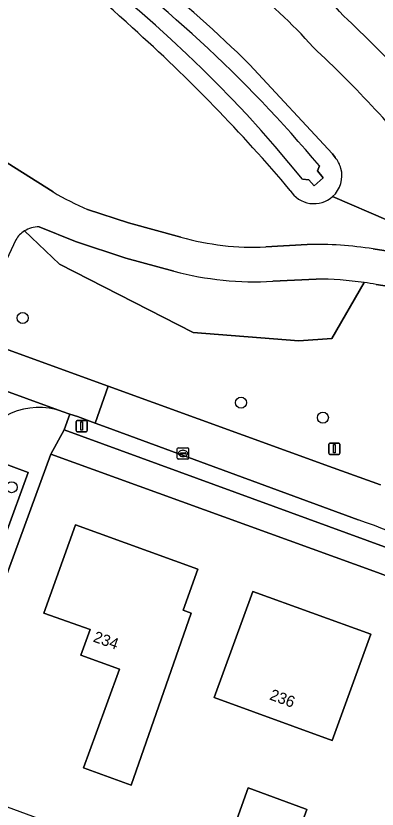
# Model space of a CAD drawing. Extents: x 155275 to 156265, y 382654 to 383635.
# Drawn here: x 156009.9 to 156041.9, y 382940.2 to 383010.5 of the extents above; entities that cross this region are included whole.
import ezdxf

# ---------------------------------------------------------------- set-up
doc = ezdxf.new("R2010")
doc.units = 0
for name, color, linetype in [('IMGEO_Berm_groen', 7, 'Continuous'), ('IMGEO_Boom', 7, 'Continuous'), ('IMGEO_Erf', 7, 'Continuous'), ('IMGEO_Fietspad_gesloten', 7, 'Continuous'), ('IMGEO_Gemengd_bos', 7, 'Continuous'), ('IMGEO_Groenvoorziening', 7, 'Continuous'), ('IMGEO_Haag', 7, 'Continuous'), ('IMGEO_Kolk', 7, 'Continuous'), ('IMGEO_Lichtmast', 7, 'Continuous'), ('IMGEO_Loofbos', 7, 'Continuous'), ('IMGEO_Oever', 7, 'Continuous'), ('IMGEO_Pand', 7, 'Continuous'), ('IMGEO_Pand_nummerreeks', 7, 'Continuous'), ('IMGEO_Rijbaan_lokaal_gesloten', 7, 'Continuous'), ('IMGEO_Rijbaan_lokaal_open', 7, 'Continuous'), ('IMGEO_Verkeersbordpaal', 7, 'Continuous'), ('IMGEO_Voetpad_open', 7, 'Continuous'), ('IMGEO_Waterloop', 7, 'Continuous')]:
    doc.layers.add(name, color=color, linetype=linetype)

msp = doc.modelspace()

# ---------------------------------------------------------------- linework, layer by layer
at = {"layer": 'IMGEO_Berm_groen'}
for points in [[(156030.606, 383006.175), (156037.942, 382998.263), (156038.192, 382997.934)], [(156037.965, 382994.48), (156052.742, 382988.1), (156050.184, 382991.786), (156046.82, 382996.283)], [(156040.748, 382986.861), (156037.902, 382981.917), (156034.989, 382981.708), (156025.616, 382982.429), (156013.791, 382988.488), (156010.683, 382991.426)], [(156009.921, 382990.654), (156008.254, 382987.155), (156006.283, 382981.98), (156018.087, 382977.689), (156038.021, 382970.442), (156042.219, 382968.937)], [(156054.7, 382984.704), (156041.808, 382986.691)]]:
    msp.add_lwpolyline(points, dxfattribs=at)
for centre, radius, start, end in [((155941.755, 382915.711), 126.8, 45.51529, 56.31795), ((156006.856, 382981.976), 39.052, 41.18442, 53.66534), ((155964.435, 382930.525), 105.41, 38.59599, 47.05848), ((156036.318, 382996.326), 2.469, 15.08849, 40.62418), ((156036.313, 382996.323), 2.475, 311.8738, 15.13785), ((156011.962, 382989.401), 2.395, 122.28388, 148.46312), ((156036.801, 382958.861), 28.276, 79.80093, 81.97636)]:
    msp.add_arc(centre, radius, start, end, dxfattribs=at)
at = {"layer": 'IMGEO_Boom'}
for centre in [(156010.525, 382983.722), (156029.858, 382976.231), (156037.102, 382974.897), (156009.549, 382968.739)]:
    msp.add_circle(centre, 0.489, dxfattribs=at)
at = {"layer": 'IMGEO_Erf'}
msp.add_lwpolyline([(156045.075, 382959.998), (156041.929, 382961.201), (156013.02, 382971.678), (156002.893, 382944.069), (156002.495, 382942.881), (156019.157, 382936.752), (156019.126, 382936.628), (156034.624, 382930.96), (156034.689, 382931.086), (156052.26, 382924.735), (156049.961, 382918.346), (156000.148, 382936.433), (155991.066, 382911.384), (156005.755, 382906.062), (156030.725, 382896.891), (156056.081, 382887.309), (156064.322, 382900.379)], dxfattribs=at)
for points in [[(156020.128, 382942.36), (156015.915, 382943.895), (156017.028, 382946.949), (156019.1, 382952.634), (156015.677, 382953.859), (156016.489, 382956.128), (156012.403, 382957.591), (156015.204, 382965.415), (156026.039, 382961.473), (156024.723, 382957.855), (156025.456, 382957.588)], [(156027.484, 382950.118), (156030.902, 382959.512), (156041.343, 382955.714), (156037.926, 382946.319)], [(156034.673, 382937.416), (156029.472, 382939.308), (156030.491, 382942.108), (156035.536, 382940.271), (156035.692, 382940.215)]]:
    msp.add_lwpolyline(points, close=True, dxfattribs=at)
at = {"layer": 'IMGEO_Fietspad_gesloten'}
for points in [[(156013.211, 382994.883), (156009.154, 382997.458)], [(156024.533, 382990.882), (156019.882, 382992.143), (156016.273, 382993.341)], [(156011.971, 382991.802), (156015.215, 382990.494), (156019.658, 382989.008), (156023.922, 382987.863)], [(156035.72, 382990.226), (156032.04, 382990.011)], [(156041.808, 382986.691), (156054.7, 382984.704), (156054.151, 382985.909), (156052.742, 382988.1), (156041.562, 382989.837)], [(156032.677, 382986.97), (156036.496, 382987.168)]]:
    msp.add_lwpolyline(points, dxfattribs=at)
for centre, radius, start, end in [((156026.273, 383017.009), 25.694, 239.44519, 247.09585), ((156011.962, 382989.401), 2.395, 122.28388, 148.46312), ((156011.971, 382989.407), 2.395, 90.00696, 122.54078), ((156030.989, 383013.742), 23.754, 254.2286, 272.53509), ((156036.502, 382957.903), 32.332, 80.99557, 91.38539), ((156031.118, 383015.053), 28.127, 255.17552, 273.17655), ((156036.463, 382957.106), 30.062, 81.80433, 89.93634), ((156036.801, 382958.861), 28.276, 79.80093, 81.97636)]:
    msp.add_arc(centre, radius, start, end, dxfattribs=at)
at = {"layer": 'IMGEO_Gemengd_bos'}
for points in [[(156010.683, 382991.426), (156013.791, 382988.488), (156025.616, 382982.429), (156034.989, 382981.708), (156037.902, 382981.917), (156040.748, 382986.861)], [(156023.922, 382987.863), (156019.658, 382989.008), (156015.215, 382990.494), (156011.971, 382991.802)], [(156036.496, 382987.168), (156032.677, 382986.97)]]:
    msp.add_lwpolyline(points, dxfattribs=at)
for centre, radius, start, end in [((156011.971, 382989.407), 2.395, 90.00696, 122.54078), ((156031.118, 383015.053), 28.127, 255.17552, 273.17655), ((156036.463, 382957.106), 30.062, 81.80433, 89.93634)]:
    msp.add_arc(centre, radius, start, end, dxfattribs=at)
at = {"layer": 'IMGEO_Groenvoorziening'}
for points in [[(156018.01, 382974.024), (156016.932, 382974.416), (156015.369, 382974.988), (156014.688, 382975.205), (156014.185, 382973.819), (156045.955, 382962.218)], [(156040.227, 382965.852), (156018.01, 382974.024)]]:
    msp.add_lwpolyline(points, dxfattribs=at)
msp.add_lwpolyline([(156011.022, 382970.047), (156007.172, 382971.462), (156006.985, 382971.532), (156004.998, 382966.092), (156005.221, 382966.011), (156009.04, 382964.612)], close=True, dxfattribs=at)
msp.add_arc((156018.762, 382903.47), 65.971, 60.32611, 71.01215, dxfattribs=at)
at = {"layer": 'IMGEO_Haag'}
for points in [[(156018.01, 382974.024), (156016.932, 382974.416), (156015.369, 382974.988), (156014.688, 382975.205), (156014.185, 382973.819), (156045.955, 382962.218)], [(156040.227, 382965.852), (156018.01, 382974.024)]]:
    msp.add_lwpolyline(points, dxfattribs=at)
msp.add_arc((156018.762, 382903.47), 65.971, 60.32611, 71.01215, dxfattribs=at)
at = {"layer": 'IMGEO_Kolk'}
for p, q in [((156024.217, 382971.304), (156024.217, 382972.156)), ((156024.292, 382972.23), (156025.144, 382972.23)), ((156024.476, 382971.724), (156024.476, 382971.736)), ((156024.914, 382971.687), (156024.516, 382971.687)), ((156024.519, 382971.773), (156024.917, 382971.773)), ((156024.705, 382972.01), (156024.73, 382972.01)), ((156024.96, 382971.736), (156024.96, 382971.724)), ((156025.218, 382972.156), (156025.218, 382971.304)), ((156025.144, 382971.23), (156024.292, 382971.23)), ((156024.728, 382971.45), (156024.703, 382971.45))]:
    msp.add_line(p, q, dxfattribs=at)
for points in [[(156024.217, 382971.304), (156024.217, 382972.156)], [(156024.292, 382972.23), (156025.144, 382972.23)], [(156025.218, 382972.156), (156025.218, 382971.304)], [(156025.144, 382971.23), (156024.292, 382971.23)]]:
    msp.add_lwpolyline(points, dxfattribs=at)
for centre, radius, start, end in [((156024.294, 382972.154), 0.0765, 91.55205, 178.44795), ((156024.294, 382972.154), 0.0765, 91.55205, 178.44795), ((156024.516, 382971.733), 0.0403, 85.87752, 175.75265), ((156024.513, 382971.723), 0.0366, 178.93798, 274.71019), ((156024.917, 382971.73), 0.043, 264.86636, 352.45326), ((156024.921, 382971.735), 0.0386, 1.73085, 96.63898), ((156025.142, 382972.154), 0.0765, 1.55205, 88.44795), ((156025.142, 382972.154), 0.0765, 1.55205, 88.44795), ((156024.294, 382971.306), 0.0765, 181.55205, 268.44795), ((156024.294, 382971.306), 0.0765, 181.55205, 268.44795), ((156025.142, 382971.306), 0.0765, 271.55205, 358.44795), ((156025.142, 382971.306), 0.0765, 271.55205, 358.44795)]:
    msp.add_arc(centre, radius, start, end, dxfattribs=at)
for centre, major_axis, ratio, start_param, end_param in [((156024.704, 382971.73), (-0.387, 0.002), 0.722429, 4.712389, 7.853982), ((156024.729, 382971.73), (-0.39, 0.002), 0.717154, 1.570796, 4.712389)]:
    msp.add_ellipse(centre, major_axis=major_axis, ratio=ratio, start_param=start_param, end_param=end_param, dxfattribs=at)
at = {"layer": 'IMGEO_Lichtmast'}
for p, q in [((156015.253, 382973.755), (156015.253, 382974.555)), ((156015.253, 382974.555), (156015.253, 382973.755)), ((156015.353, 382974.655), (156016.143, 382974.655)), ((156016.143, 382974.655), (156015.353, 382974.655)), ((156016.243, 382974.555), (156016.243, 382973.755)), ((156016.243, 382973.755), (156016.243, 382974.555)), ((156016.143, 382973.655), (156015.353, 382973.655)), ((156015.353, 382973.655), (156016.143, 382973.655))]:
    msp.add_line(p, q, dxfattribs=at)
msp.add_lwpolyline([(156015.673, 382974.53), (156015.823, 382974.53), (156015.823, 382973.78), (156015.673, 382973.78), (156015.673, 382974.53)], dxfattribs=at)
for centre, start, end in [((156015.353, 382974.555), 90, 180), ((156015.353, 382974.555), 90, 180), ((156016.143, 382974.555), 0, 90), ((156016.143, 382974.555), 360, 90), ((156015.353, 382973.755), 180, 270), ((156015.353, 382973.755), 180, 270), ((156016.143, 382973.755), 270, 0), ((156016.143, 382973.755), 270, 0)]:
    msp.add_arc(centre, 0.1, start, end, dxfattribs=at)
at = {"layer": 'IMGEO_Loofbos'}
for points in [[(156009.154, 382997.458), (156013.211, 382994.883)], [(156041.562, 382989.837), (156052.742, 382988.1), (156037.965, 382994.48)], [(156016.273, 382993.341), (156019.882, 382992.143), (156024.533, 382990.882)], [(156032.04, 382990.011), (156035.72, 382990.226)]]:
    msp.add_lwpolyline(points, dxfattribs=at)
for centre, radius, start, end in [((155967.296, 382953.238), 77.191, 46.6918, 65.04781), ((155924.955, 382902.943), 142.88, 40.1236, 48.17103), ((156026.273, 383017.009), 25.694, 239.44519, 247.09585), ((156036.313, 382996.321), 2.474, 211.73178, 311.90552), ((156030.989, 383013.742), 23.754, 254.2286, 272.53509), ((156036.502, 382957.903), 32.332, 80.99557, 91.38539)]:
    msp.add_arc(centre, radius, start, end, dxfattribs=at)
at = {"layer": 'IMGEO_Oever'}
for points in [[(156038.192, 382997.934), (156037.942, 382998.263), (156030.606, 383006.175)], [(156036.794, 382997.182), (156036.63, 382996.761), (156037.133, 382996.122), (156036.319, 382995.42), (156035.857, 382995.941), (156035.307, 382996.011)]]:
    msp.add_lwpolyline(points, dxfattribs=at)
for centre, radius, start, end in [((155946.465, 382921.469), 117.864, 39.96943, 69.62733), ((155946.36, 382924.072), 114.397, 38.96537, 69.16379), ((155967.296, 382953.238), 77.191, 46.6918, 65.04781), ((155941.755, 382915.711), 126.8, 45.51529, 56.31795), ((155924.955, 382902.943), 142.88, 40.1236, 48.17103), ((156036.318, 382996.326), 2.469, 15.08849, 40.62418), ((156036.313, 382996.323), 2.475, 311.8738, 15.13785), ((156036.313, 382996.321), 2.474, 211.73178, 311.90552)]:
    msp.add_arc(centre, radius, start, end, dxfattribs=at)
at = {"layer": 'IMGEO_Pand'}
for points in [[(156025.456, 382957.588), (156024.723, 382957.855), (156026.039, 382961.473), (156015.204, 382965.415), (156012.403, 382957.591), (156016.489, 382956.128), (156015.677, 382953.859), (156019.1, 382952.634), (156017.028, 382946.949), (156015.915, 382943.895), (156020.128, 382942.36)], [(156041.343, 382955.714), (156030.902, 382959.512), (156027.484, 382950.118), (156037.926, 382946.319)], [(156034.673, 382937.416), (156035.692, 382940.215), (156035.536, 382940.271), (156030.491, 382942.108), (156029.472, 382939.308)]]:
    msp.add_lwpolyline(points, close=True, dxfattribs=at)
at = {"layer": 'IMGEO_Rijbaan_lokaal_gesloten'}
msp.add_lwpolyline([(156042.219, 382968.937), (156038.021, 382970.442), (156018.087, 382977.689), (156016.932, 382974.416), (156018.01, 382974.024), (156040.227, 382965.852)], dxfattribs=at)
for centre, radius, start, end in [((156010.207, 382985.431), 38.114, 41.0752, 53.88238), ((156006.856, 382981.976), 39.052, 41.18442, 53.66534), ((155965.08, 382931.192), 108.355, 38.61002, 47.02825), ((155964.435, 382930.525), 105.41, 38.59599, 47.05848), ((156018.762, 382903.47), 65.971, 60.32611, 71.01215)]:
    msp.add_arc(centre, radius, start, end, dxfattribs=at)
at = {"layer": 'IMGEO_Rijbaan_lokaal_open'}
msp.add_lwpolyline([(156006.283, 382981.98), (156004.935, 382982.47), (156003.388, 382983.032), (156003.129, 382983.127), (155997.822, 382985.056), (155996.665, 382981.783), (155997.753, 382981.387), (155998.306, 382981.17), (155998.531, 382981.075), (156014.021, 382975.447), (156014.688, 382975.205), (156015.369, 382974.988), (156016.932, 382974.416), (156018.087, 382977.689)], close=True, dxfattribs=at)
msp.add_lwpolyline([(156014.021, 382975.447), (155998.531, 382981.075)], dxfattribs=at)
msp.add_arc((156011.967, 382969.68), 6.122, 70.39406, 156.76447, dxfattribs=at)
at = {"layer": 'IMGEO_Verkeersbordpaal'}
for p, q in [((156037.621, 382971.743), (156037.621, 382972.543)), ((156037.621, 382972.543), (156037.621, 382971.743)), ((156037.721, 382972.643), (156038.511, 382972.643)), ((156038.511, 382972.643), (156037.721, 382972.643)), ((156038.611, 382972.543), (156038.611, 382971.743)), ((156038.611, 382971.743), (156038.611, 382972.543)), ((156038.511, 382971.643), (156037.721, 382971.643)), ((156037.721, 382971.643), (156038.511, 382971.643))]:
    msp.add_line(p, q, dxfattribs=at)
msp.add_lwpolyline([(156038.041, 382972.518), (156038.191, 382972.518), (156038.191, 382971.768), (156038.041, 382971.768), (156038.041, 382972.518)], dxfattribs=at)
for centre, start, end in [((156037.721, 382972.543), 90, 180), ((156037.721, 382972.543), 90, 180), ((156038.511, 382972.543), 0, 90), ((156038.511, 382972.543), 360, 90), ((156037.721, 382971.743), 180, 270), ((156037.721, 382971.743), 180, 270), ((156038.511, 382971.743), 270, 0), ((156038.511, 382971.743), 270, 0)]:
    msp.add_arc(centre, 0.1, start, end, dxfattribs=at)
at = {"layer": 'IMGEO_Voetpad_open'}
for points in [[(156014.185, 382973.819), (156014.688, 382975.205), (156014.021, 382975.447)], [(155999.442, 382942.415), (155999.771, 382942.298), (156001.977, 382941.499), (156002.495, 382942.881), (156002.893, 382944.069), (156013.02, 382971.678), (156014.185, 382973.819)], [(156045.955, 382962.218), (156014.185, 382973.819), (156013.02, 382971.678), (156041.929, 382961.201), (156045.075, 382959.998)], [(156006.341, 382972.095), (156006.238, 382971.812), (156006.985, 382971.532), (156007.172, 382971.462), (156011.022, 382970.047), (156009.04, 382964.612), (156007.339, 382959.964), (156005.37, 382954.526), (156004.455, 382952.075), (156002.483, 382946.638), (156001.312, 382943.322), (155999.863, 382943.838)]]:
    msp.add_lwpolyline(points, dxfattribs=at)
for centre, radius, start, end in [((156010.207, 382985.431), 38.114, 41.0752, 53.88238), ((155965.08, 382931.192), 108.355, 38.61002, 47.02825), ((156011.967, 382969.68), 6.122, 70.39406, 156.76447)]:
    msp.add_arc(centre, radius, start, end, dxfattribs=at)
at = {"layer": 'IMGEO_Waterloop'}
msp.add_lwpolyline([(156035.307, 382996.011), (156035.857, 382995.941), (156036.319, 382995.42), (156037.133, 382996.122), (156036.63, 382996.761), (156036.794, 382997.182)], dxfattribs=at)
for centre, radius, start, end in [((155946.465, 382921.469), 117.864, 39.96943, 69.62733), ((155946.36, 382924.072), 114.397, 38.96537, 69.16379)]:
    msp.add_arc(centre, radius, start, end, dxfattribs=at)

# ---------------------------------------------------------------- texts
at = {"layer": 'IMGEO_Pand_nummerreeks'}
for s, rotation, p in [('234', 340.30907, (156016.691, 382955.089)), ('236', 340.00764, (156032.306, 382949.96))]:
    msp.add_text(s, height=1, rotation=rotation, dxfattribs=at).set_placement(p)

doc.saveas('drawing.dxf')
